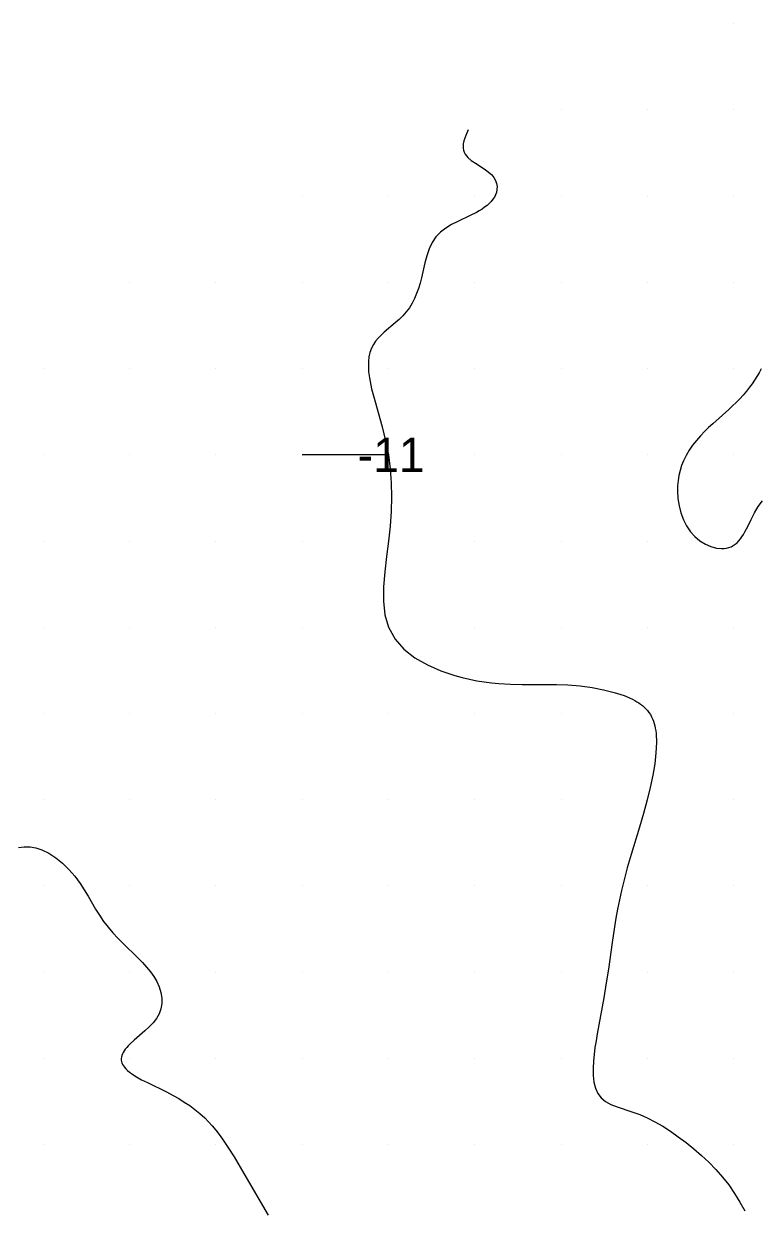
# Model space of a CAD drawing. Extents: x 2602990 to 2605851, y 618069 to 619180.
# Drawn here: x 2604243.9 to 2604286.5, y 618861.2 to 618930 of the extents above; entities that cross this region are included whole.
import ezdxf

# ---------------------------------------------------------------- set-up
doc = ezdxf.new("R2010")
doc.units = 0
for name, color, linetype in [('Default', 7, 'Continuous'), ('DTM Contours Minor', 7, 'Continuous'), ('DTM Contours Minor Text', 7, 'Continuous'), ('Exist DTM Scan Elevation Point', 7, 'Continuous')]:
    doc.layers.add(name, color=color, linetype=linetype)

# ---------------------------------------------------------------- blocks, each defined once
blk = doc.blocks.new('POINT_DISPLAY')
at = {"layer": 'Default'}
blk.add_line((0, 0), (0, 0), dxfattribs=at)

msp = doc.modelspace()

# ---------------------------------------------------------------- linework, layer by layer
at = {"layer": 'DTM Contours Minor'}
for points in [[(2604269.615, 618923.846), (2604269.476, 618923.52), (2604269.416, 618923.358), (2604269.368, 618923.2), (2604269.336, 618923.045), (2604269.324, 618922.894), (2604269.331, 618922.775), (2604269.353, 618922.66), (2604269.392, 618922.548), (2604269.446, 618922.441), (2604269.516, 618922.338), (2604269.602, 618922.24), (2604269.8, 618922.069), (2604270.034, 618921.908), (2604270.543, 618921.591), (2604270.781, 618921.421), (2604270.986, 618921.236), (2604271.108, 618921.082), (2604271.2, 618920.917), (2604271.261, 618920.745), (2604271.29, 618920.568), (2604271.287, 618920.388), (2604271.251, 618920.209), (2604271.202, 618920.078), (2604271.136, 618919.949), (2604271.053, 618919.822), (2604270.954, 618919.699), (2604270.839, 618919.58), (2604270.71, 618919.465), (2604270.572, 618919.358), (2604270.422, 618919.256), (2604270.261, 618919.157), (2604270.092, 618919.061), (2604269.731, 618918.876), (2604269.012, 618918.535), (2604268.656, 618918.351), (2604268.318, 618918.144), (2604268.012, 618917.908), (2604267.748, 618917.634), (2604267.533, 618917.307), (2604267.364, 618916.941), (2604267.229, 618916.545), (2604267.116, 618916.128), (2604266.912, 618915.274), (2604266.828, 618914.957), (2604266.734, 618914.648), (2604266.627, 618914.348), (2604266.506, 618914.061), (2604266.368, 618913.789), (2604266.211, 618913.533), (2604266.028, 618913.292), (2604265.827, 618913.067), (2604265.614, 618912.856), (2604265.392, 618912.656), (2604264.755, 618912.11), (2604264.575, 618911.943), (2604264.407, 618911.769), (2604264.255, 618911.586), (2604264.123, 618911.39), (2604264.013, 618911.178), (2604263.929, 618910.945), (2604263.871, 618910.693), (2604263.839, 618910.419), (2604263.833, 618910.124), (2604263.851, 618909.808), (2604263.896, 618909.468), (2604264.025, 618908.835), (2604264.206, 618908.143), (2604264.633, 618906.628), (2604264.835, 618905.823), (2604265, 618905), (2604265.107, 618904.197), (2604265.165, 618903.385), (2604265.177, 618902.561), (2604265.151, 618901.724), (2604265.09, 618900.871), (2604265, 618900), (2604264.89, 618899.113), (2604264.786, 618898.224), (2604264.715, 618897.35), (2604264.708, 618896.51), (2604264.793, 618895.721), (2604265, 618895), (2604265.378, 618894.32), (2604265.899, 618893.734), (2604266.534, 618893.234), (2604267.256, 618892.816), (2604268.034, 618892.474), (2604268.841, 618892.201), (2604269.267, 618892.084), (2604269.694, 618891.984), (2604270.121, 618891.9), (2604270.547, 618891.831), (2604270.974, 618891.777), (2604271.402, 618891.738), (2604272.074, 618891.7), (2604272.746, 618891.686), (2604274.079, 618891.685), (2604274.737, 618891.679), (2604275.386, 618891.656), (2604276.108, 618891.599), (2604276.806, 618891.508), (2604277.47, 618891.384), (2604278.088, 618891.228), (2604278.65, 618891.041), (2604279.146, 618890.824), (2604279.272, 618890.757), (2604279.391, 618890.688), (2604279.505, 618890.616), (2604279.612, 618890.541), (2604279.714, 618890.463), (2604279.808, 618890.382), (2604279.914, 618890.281), (2604280.01, 618890.174), (2604280.098, 618890.061), (2604280.177, 618889.942), (2604280.247, 618889.816), (2604280.309, 618889.684), (2604280.358, 618889.56), (2604280.4, 618889.429), (2604280.435, 618889.293), (2604280.465, 618889.15), (2604280.489, 618889.001), (2604280.507, 618888.846), (2604280.529, 618888.313), (2604280.502, 618887.725), (2604280.43, 618887.09), (2604280.319, 618886.418), (2604280.174, 618885.718), (2604280, 618885), (2604279.785, 618884.209), (2604279.551, 618883.413), (2604279.069, 618881.827), (2604278.841, 618881.048), (2604278.634, 618880.286), (2604278.499, 618879.732), (2604278.38, 618879.189), (2604278.274, 618878.659), (2604278.18, 618878.139), (2604278.095, 618877.631), (2604277.96, 618876.733), (2604277.743, 618875.183), (2604277.619, 618874.375), (2604277.475, 618873.523), (2604277.097, 618871.431), (2604277.028, 618871.024), (2604276.968, 618870.626), (2604276.918, 618870.237), (2604276.881, 618869.861), (2604276.857, 618869.419), (2604276.863, 618869.004), (2604276.906, 618868.621), (2604276.992, 618868.275), (2604277.126, 618867.972), (2604277.317, 618867.718), (2604277.578, 618867.507), (2604277.896, 618867.337), (2604278.263, 618867.193), (2604279.104, 618866.913), (2604279.559, 618866.744), (2604279.997, 618866.551), (2604280.441, 618866.323), (2604280.891, 618866.064), (2604281.344, 618865.776), (2604281.797, 618865.461), (2604282.25, 618865.121), (2604282.696, 618864.762), (2604283.135, 618864.381), (2604283.561, 618863.98), (2604283.971, 618863.56), (2604284.358, 618863.121), (2604284.72, 618862.665), (2604285.062, 618862.175), (2604285.37, 618861.673), (2604285.643, 618861.163)], [(2604286.598, 618909.994), (2604286.478, 618909.765), (2604286.352, 618909.543), (2604286.219, 618909.328), (2604286.079, 618909.119), (2604285.932, 618908.916), (2604285.752, 618908.688), (2604285.563, 618908.467), (2604285.365, 618908.252), (2604285.158, 618908.042), (2604284.945, 618907.836), (2604284.725, 618907.633), (2604283.789, 618906.803), (2604283.556, 618906.588), (2604283.329, 618906.367), (2604283.082, 618906.109), (2604282.848, 618905.84), (2604282.629, 618905.559), (2604282.428, 618905.268), (2604282.25, 618904.965), (2604282.096, 618904.649), (2604281.987, 618904.374), (2604281.899, 618904.091), (2604281.831, 618903.802), (2604281.783, 618903.507), (2604281.755, 618903.207), (2604281.748, 618902.905), (2604281.772, 618902.475), (2604281.838, 618902.048), (2604281.944, 618901.634), (2604282.09, 618901.24), (2604282.275, 618900.875), (2604282.499, 618900.546), (2604282.762, 618900.258), (2604283.054, 618900.017), (2604283.364, 618899.825), (2604283.683, 618899.685), (2604284.001, 618899.598), (2604284.307, 618899.566), (2604284.454, 618899.572), (2604284.594, 618899.592), (2604284.729, 618899.626), (2604284.857, 618899.675), (2604284.979, 618899.738), (2604285.094, 618899.816), (2604285.201, 618899.906), (2604285.301, 618900.009), (2604285.396, 618900.125), (2604285.486, 618900.251), (2604285.573, 618900.387), (2604285.656, 618900.533), (2604285.837, 618900.886), (2604286.017, 618901.261), (2604286.21, 618901.64), (2604286.427, 618902.003), (2604286.678, 618902.332)], [(2604265, 618905), (2604260, 618905)], [(2604243.553, 618882.227), (2604243.888, 618882.269), (2604244.229, 618882.262), (2604244.572, 618882.205), (2604244.914, 618882.098), (2604245.324, 618881.902), (2604245.723, 618881.64), (2604246.108, 618881.324), (2604246.473, 618880.963), (2604246.814, 618880.567), (2604247.127, 618880.146), (2604247.367, 618879.779), (2604247.592, 618879.407), (2604248.025, 618878.662), (2604248.249, 618878.299), (2604248.488, 618877.947), (2604248.747, 618877.613), (2604249.023, 618877.292), (2604249.312, 618876.983), (2604249.61, 618876.682), (2604250.48, 618875.827), (2604250.738, 618875.559), (2604250.982, 618875.29), (2604251.204, 618875.018), (2604251.402, 618874.743), (2604251.568, 618874.464), (2604251.712, 618874.145), (2604251.81, 618873.823), (2604251.859, 618873.503), (2604251.859, 618873.189), (2604251.808, 618872.885), (2604251.704, 618872.595), (2604251.55, 618872.323), (2604251.353, 618872.067), (2604251.127, 618871.826), (2604250.883, 618871.597), (2604250.26, 618871.059), (2604250.027, 618870.845), (2604249.923, 618870.741), (2604249.828, 618870.637), (2604249.744, 618870.535), (2604249.677, 618870.443), (2604249.621, 618870.352), (2604249.576, 618870.262), (2604249.542, 618870.172), (2604249.519, 618870.083), (2604249.509, 618869.995), (2604249.511, 618869.908), (2604249.525, 618869.822), (2604249.551, 618869.737), (2604249.589, 618869.652), (2604249.639, 618869.568), (2604249.7, 618869.485), (2604249.783, 618869.392), (2604249.879, 618869.3), (2604249.989, 618869.209), (2604250.111, 618869.118), (2604250.246, 618869.027), (2604250.392, 618868.937), (2604250.694, 618868.769), (2604251.026, 618868.6), (2604252.134, 618868.058), (2604252.514, 618867.859), (2604252.845, 618867.672), (2604253.168, 618867.474), (2604253.482, 618867.265), (2604253.785, 618867.042), (2604254.076, 618866.807), (2604254.352, 618866.558), (2604254.576, 618866.332), (2604254.79, 618866.095), (2604254.995, 618865.848), (2604255.193, 618865.59), (2604255.386, 618865.322), (2604255.693, 618864.86), (2604256.049, 618864.286), (2604256.622, 618863.32), (2604258.032, 618860.916)]]:
    msp.add_lwpolyline(points, dxfattribs=at)

# ---------------------------------------------------------------- block references
at = {"layer": 'Exist DTM Scan Elevation Point', "xscale": 1.3123333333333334, "yscale": 1.3123333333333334}
for p in [(2604285, 618930), (2604275, 618925), (2604280, 618925), (2604285, 618925), (2604260, 618920), (2604265, 618920), (2604270, 618920), (2604275, 618920), (2604280, 618920), (2604285, 618920), (2604250, 618915), (2604255, 618915), (2604260, 618915), (2604265, 618915), (2604270, 618915), (2604275, 618915), (2604280, 618915), (2604285, 618915), (2604245, 618910), (2604250, 618910), (2604255, 618910), (2604260, 618910), (2604265, 618910), (2604270, 618910), (2604275, 618910), (2604280, 618910), (2604285, 618910), (2604245, 618905), (2604250, 618905), (2604255, 618905), (2604260, 618905), (2604265, 618905), (2604270, 618905), (2604275, 618905), (2604280, 618905), (2604285, 618905), (2604245, 618900), (2604250, 618900), (2604255, 618900), (2604260, 618900), (2604265, 618900), (2604270, 618900), (2604275, 618900), (2604280, 618900), (2604285, 618900), (2604245, 618895), (2604250, 618895), (2604255, 618895), (2604260, 618895), (2604265, 618895), (2604270, 618895), (2604275, 618895), (2604280, 618895), (2604285, 618895), (2604245, 618890), (2604250, 618890), (2604255, 618890), (2604260, 618890), (2604265, 618890), (2604270, 618890), (2604275, 618890), (2604280, 618890), (2604285, 618890), (2604245, 618885), (2604250, 618885), (2604255, 618885), (2604260, 618885), (2604265, 618885), (2604270, 618885), (2604275, 618885), (2604280, 618885), (2604285, 618885), (2604245, 618880), (2604250, 618880), (2604255, 618880), (2604260, 618880), (2604265, 618880), (2604270, 618880), (2604275, 618880), (2604280, 618880), (2604285, 618880), (2604245, 618875), (2604250, 618875), (2604255, 618875), (2604260, 618875), (2604265, 618875), (2604270, 618875), (2604275, 618875), (2604280, 618875), (2604285, 618875), (2604245, 618870), (2604250, 618870), (2604255, 618870), (2604260, 618870), (2604265, 618870), (2604270, 618870), (2604275, 618870), (2604280, 618870), (2604285, 618870), (2604245, 618865), (2604250, 618865), (2604255, 618865), (2604260, 618865), (2604265, 618865), (2604270, 618865), (2604275, 618865), (2604280, 618865), (2604285, 618865)]:
    msp.add_blockref('POINT_DISPLAY', p, dxfattribs=at)

# ---------------------------------------------------------------- texts
at = {"layer": 'DTM Contours Minor Text'}
msp.add_text('-11', height=2, dxfattribs=at).set_placement((2604263.22, 618904))

doc.saveas('drawing.dxf')
